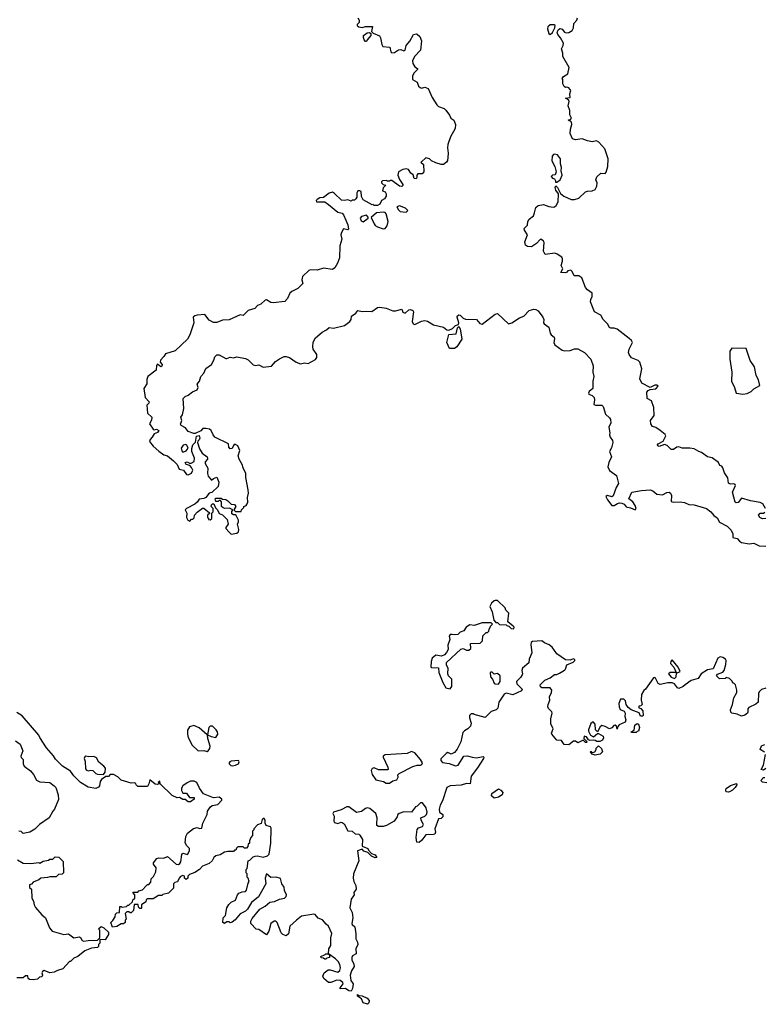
# Model space of a CAD drawing. Extents: x 2106670 to 2323771, y 35271 to 224896.
# Tile 264 of 419: x 2275352 to 2282121, y 116620 to 125569. Entities that reach past the tile are written whole.
import ezdxf

# ---------------------------------------------------------------- set-up
doc = ezdxf.new("R2010")
doc.units = 0

msp = doc.modelspace()

# ---------------------------------------------------------------- linework, layer by layer
at = {"layer": '0CON20XD'}
for points in [[(2278427.5, 125585), (2278437.5, 125565), (2278437.5, 125545), (2278420, 125525), (2278420, 125515), (2278435, 125503.3), (2278465, 125497.5), (2278497, 125507), (2278558.3, 125508.3), (2278551.7, 125461.7), (2278566.4, 125446.4), (2278621.7, 125421.7), (2278631.2, 125405), (2278643, 125343), (2278652.5, 125325), (2278718.3, 125318.3), (2278726.1, 125276.1), (2278735, 125266.7), (2278759.6, 125270.5), (2278796.1, 125293.9), (2278818, 125298), (2278845, 125287.5), (2278855, 125292.5), (2278866.7, 125335), (2278900, 125375), (2278932.5, 125435), (2278955, 125441.2), (2278965, 125438), (2278990, 125415), (2279005.5, 125375.5), (2278996.4, 125293.6), (2278940, 125235), (2278922.5, 125195), (2278925, 125170), (2278945, 125140), (2278967.5, 125125), (2278967.5, 125115), (2278937.5, 125085), (2278922.3, 125057.7), (2278922.5, 125025), (2278965, 125000), (2278977.5, 124965), (2278991.7, 124951.7), (2279005, 124946.7), (2279035, 124956.7), (2279065, 124942.5), (2279101.7, 124861.7), (2279143.9, 124793.9), (2279159.3, 124779.3), (2279210.7, 124760.7), (2279225, 124747.5), (2279260.7, 124700.7), (2279272.5, 124675), (2279300, 124655), (2279313.6, 124616.4), (2279310.4, 124579.5), (2279268, 124505), (2279245.8, 124435), (2279240.8, 124405), (2279246.9, 124355), (2279244.2, 124315.8), (2279240.4, 124289.5), (2279231.2, 124275), (2279205.6, 124254.4), (2279185, 124252.5), (2279135, 124268), (2279095, 124287.5), (2279077.5, 124305), (2279045, 124313.3), (2279005, 124277.5), (2279000, 124275), (2279022.5, 124252.5), (2279027.5, 124185), (2279011.7, 124168.3), (2278971.2, 124168.8), (2278962.5, 124155), (2278963.3, 124135), (2278955, 124123.8), (2278937.5, 124125), (2278928.3, 124158.3), (2278907.5, 124175), (2278887, 124207), (2278865, 124212.5), (2278835, 124207.5), (2278796.7, 124185), (2278790.8, 124155), (2278805, 124117.5), (2278835, 124070), (2278836.7, 124063.3), (2278827, 124053), (2278805, 124056.7), (2278735, 124106.7), (2278723, 124107), (2278715, 124100), (2278695, 124100), (2278685, 124107.5), (2278650, 124105), (2278640, 124095), (2278640, 124085), (2278655, 124070), (2278680, 124065), (2278655, 124040), (2278650, 124015), (2278675, 124003.3), (2278682.9, 123985), (2278682.9, 123965), (2278669.1, 123940.9), (2278642.5, 123925), (2278626.4, 123893.6), (2278605, 123880), (2278575, 123880), (2278565, 123890), (2278555, 123887.5), (2278473.3, 123933.3), (2278460.7, 123960.7), (2278457, 124007), (2278445, 124013.3), (2278427.5, 124012.5), (2278423, 124007), (2278417.5, 123995), (2278417.5, 123955), (2278409.3, 123940.7), (2278395, 123930), (2278375, 123930), (2278365, 123920), (2278335, 123932.5), (2278304.2, 123925.8), (2278278.8, 123928.8), (2278215, 123990), (2278195, 124000), (2278165, 123991.2), (2278115, 123953.3), (2278081.2, 123948.8), (2278057.5, 123935), (2278047.5, 123925), (2278050, 123915), (2278125, 123912.5), (2278160.7, 123890.7), (2278245, 123820.8), (2278285, 123811.2), (2278296.8, 123796.8), (2278315.7, 123745.7)], [(2282133.3, 121125), (2282108.9, 121168.9), (2282085, 121181.1), (2281997, 121197), (2281915, 121220.8), (2281885, 121181.4), (2281865, 121178.1), (2281855, 121184), (2281832.5, 121275), (2281858.8, 121335), (2281857.5, 121345), (2281845, 121350), (2281815, 121346.2), (2281795.9, 121355.9), (2281790.4, 121405), (2281760.5, 121450.5), (2281744.4, 121495), (2281735, 121510), (2281718.3, 121518.3), (2281706.2, 121545), (2281646.4, 121586.4), (2281605, 121597.1), (2281550.9, 121635), (2281525, 121645.9), (2281485, 121667.8), (2281444.1, 121675.9), (2281375.6, 121674.4), (2281344.3, 121685.7), (2281327, 121683), (2281295, 121664), (2281275, 121664), (2281238.3, 121698.3), (2281215, 121706.7), (2281165, 121688.8), (2281152.5, 121695), (2281148.8, 121705), (2281155, 121713.3), (2281202, 121738), (2281226.4, 121786.4), (2281219.3, 121799.3), (2281174.5, 121834.5), (2281135, 121861.4), (2281105, 121871.5), (2281089.4, 121895), (2281085.8, 121925), (2281118.6, 121971.4), (2281115.5, 122045), (2281095.6, 122105.6), (2281056.7, 122125), (2281054.3, 122185), (2281065, 122198.8), (2281085, 122207.5), (2281136.1, 122213.9), (2281157, 122237), (2281145, 122247.5), (2281125, 122248.8), (2281085, 122227.5), (2281008, 122265), (2280990.8, 122305), (2281006.7, 122395), (2280990, 122455), (2280975, 122470), (2280915, 122496), (2280892, 122525), (2280888, 122545), (2280892.5, 122575), (2280924, 122635), (2280915, 122653.8), (2280891.7, 122671.7), (2280785, 122756), (2280755, 122764.2), (2280725.9, 122764.1), (2280715, 122770.8), (2280695.8, 122805), (2280656.9, 122845), (2280634.4, 122884.4), (2280577.5, 122915), (2280542, 123005), (2280543.8, 123025), (2280557.7, 123052.3), (2280556.7, 123085), (2280515, 123114.2), (2280497.1, 123135), (2280462.7, 123222.7), (2280435, 123240), (2280391.7, 123241.7), (2280375, 123280), (2280361.7, 123291.7), (2280335, 123287.5), (2280326.4, 123273.6), (2280313, 123267), (2280271.7, 123271.7), (2280290, 123305), (2280273.6, 123336.4), (2280287.5, 123375), (2280287.5, 123395), (2280279.3, 123409.3), (2280238.3, 123438.3), (2280216.1, 123446.1), (2280130, 123435), (2280112.5, 123465), (2280120, 123545), (2280115, 123557.5), (2280095, 123570), (2280085, 123570), (2280050, 123535), (2280005.8, 123504.2), (2279967.7, 123507.7), (2279951.2, 123521.2), (2279945, 123550), (2279967.5, 123615), (2279940, 123655), (2279938.3, 123671.7), (2279968.3, 123701.7), (2279972.5, 123735), (2279982.5, 123755), (2280022.5, 123785), (2280032.5, 123812.5), (2280045, 123862.5), (2280065, 123879.2), (2280115, 123888.8), (2280161.4, 123871.4), (2280205, 123866), (2280215, 123866.7), (2280228.8, 123881.2), (2280246, 123915), (2280250, 123985), (2280225, 124020), (2280220, 124045), (2280225, 124060), (2280242.5, 124045), (2280270, 123990), (2280297.5, 123965), (2280365, 123934), (2280395, 123936), (2280435, 123948), (2280495, 124004), (2280515, 124011.2), (2280555, 124012.9), (2280583.8, 124025), (2280598.6, 124055), (2280601.2, 124085), (2280590, 124115), (2280598.9, 124141.1), (2280635, 124172.9), (2280675, 124170), (2280685, 124182.5), (2280698.1, 124235), (2280700.6, 124305), (2280670, 124395), (2280618, 124455), (2280595, 124468), (2280555, 124460), (2280515, 124467.5), (2280465, 124486.2), (2280405, 124476.7), (2280377, 124487), (2280357.5, 124535), (2280360, 124575), (2280372.5, 124615), (2280368.3, 124638.3), (2280355, 124650), (2280345, 124650), (2280341.7, 124658.3), (2280358.3, 124661.7), (2280370, 124675), (2280353.6, 124703.6), (2280353.3, 124745), (2280338.8, 124785), (2280346.4, 124826.4), (2280340, 124840), (2280313.3, 124855), (2280355, 124862.5), (2280354.1, 124895.9), (2280361.2, 124925), (2280345, 124948.8), (2280325, 124956.7), (2280313, 124953), (2280301.7, 124961.7), (2280290, 124985), (2280290, 125025), (2280282.5, 125035), (2280295, 125052.5), (2280335, 125077.5), (2280346, 125135), (2280288.8, 125235), (2280290, 125265), (2280277.5, 125305), (2280294.2, 125335), (2280295.7, 125355.7), (2280268.8, 125405), (2280244, 125435), (2280238.8, 125455), (2280251.2, 125478.8), (2280265, 125488.8), (2280285, 125484.2), (2280305.5, 125455.5), (2280319.1, 125449.1), (2280345, 125452.3), (2280375, 125470), (2280387.8, 125495), (2280390.8, 125535), (2280416.7, 125565), (2280424.5, 125584.5)], [(2280175, 125433.3), (2280196.1, 125453.9), (2280215.7, 125494.3), (2280218.8, 125515), (2280211.7, 125521.7), (2280175, 125521.3), (2280152.9, 125505), (2280151.1, 125485), (2280162, 125445), (2280175, 125433.3)], [(2278505, 125370), (2278495, 125370), (2278482.5, 125385), (2278476.4, 125406.4), (2278478.8, 125425), (2278510.4, 125449.5), (2278533.3, 125453.3), (2278543.3, 125443.3), (2278543.8, 125425), (2278510, 125385), (2278505, 125370)], [(2280221.7, 124091.7), (2280235, 124092.5), (2280265, 124113.3), (2280284, 124155), (2280273.8, 124195), (2280278, 124225), (2280269.3, 124259.3), (2280269.2, 124305), (2280239.8, 124339.8), (2280215, 124347.5), (2280204.2, 124345), (2280191.5, 124328.5), (2280188.6, 124285), (2280218, 124235), (2280230, 124185), (2280220, 124160), (2280195, 124157.1), (2280184.5, 124145), (2280195, 124128.8), (2280213, 124123), (2280222.5, 124105), (2280221.7, 124091.7)], [(2278865, 123820), (2278880, 123835), (2278860, 123855), (2278805, 123876.7), (2278781.7, 123868.3), (2278795, 123840), (2278810, 123825), (2278865, 123820)], [(2278475, 123733.3), (2278520, 123765), (2278520, 123775), (2278505, 123792.5), (2278460.4, 123779.5), (2278446.2, 123765), (2278455, 123740), (2278475, 123733.3)], [(2278655, 123667.5), (2278675, 123672.5), (2278693.3, 123695), (2278703.3, 123735), (2278683.8, 123805), (2278675, 123817.5), (2278660.7, 123820.7), (2278595, 123813.3), (2278548.3, 123771.7), (2278574.1, 123714.1), (2278585, 123697.5), (2278605, 123687.5), (2278655, 123667.5)], [(2278315.7, 123745.7), (2278334.1, 123704.1), (2278342.5, 123665), (2278335, 123660), (2278295, 123668), (2278276.9, 123635), (2278272.2, 123615), (2278281.9, 123575), (2278261.4, 123515), (2278258.9, 123405), (2278241.6, 123355), (2278215.7, 123314.3), (2278195, 123298.6), (2278115, 123311.2), (2278056.1, 123293.9), (2277995, 123296.7), (2277979.3, 123290.7), (2277922.5, 123235), (2277917.5, 123205), (2277925, 123170), (2277880, 123125), (2277825, 123100), (2277807, 123083), (2277785.9, 123034.1), (2277763.6, 123006.4), (2277655, 122996.2), (2277635, 123000), (2277595, 123023.8), (2277585, 123021.2), (2277545, 122982.5), (2277515, 122970), (2277490, 122945), (2277430, 122925), (2277385, 122880), (2277355, 122887.5), (2277255, 122841.4), (2277195, 122837.5), (2277145, 122815.6), (2277115, 122817.1), (2277075, 122838), (2277035, 122890), (2276967, 122883), (2276943, 122877), (2276930, 122865), (2276933.8, 122815), (2276899.2, 122705), (2276878, 122665), (2276765, 122560), (2276677, 122533), (2276663, 122507), (2276632.5, 122475), (2276630, 122455), (2276647.5, 122435), (2276645, 122420), (2276635, 122412.5), (2276605, 122437.5), (2276595, 122427.5), (2276593.8, 122385), (2276516.2, 122325), (2276508.3, 122298.3), (2276509.2, 122260.8), (2276481.7, 122218.3), (2276493.8, 122135), (2276530, 122095), (2276527.3, 122082.7), (2276508.8, 122065), (2276513.8, 121993.8), (2276553.8, 121955), (2276551.7, 121928.3), (2276532.5, 121895), (2276565, 121847.5), (2276575, 121842.5), (2276595, 121846.2), (2276616.2, 121835), (2276605, 121816.2), (2276573.6, 121806.4), (2276556, 121774), (2276537.5, 121755), (2276533.3, 121735), (2276564.3, 121694.3), (2276617, 121647), (2276662.5, 121615), (2276696.2, 121606.2), (2276749.7, 121559.7), (2276782.5, 121525), (2276803.3, 121485), (2276840, 121475), (2276870, 121435), (2276885, 121432.5), (2276913, 121447), (2276926.7, 121475), (2276915, 121500), (2276898.3, 121518.3), (2276865, 121527.5), (2276857.5, 121545), (2276875, 121550), (2276895, 121537.5), (2276911.7, 121538.3), (2276937.5, 121555), (2276942.5, 121585), (2276917.5, 121645), (2276917, 121673), (2276927.5, 121705), (2276951.7, 121728.3), (2276960, 121785), (2276985, 121790), (2276990, 121765), (2276985, 121750), (2276971.7, 121738.3), (2276970, 121725), (2276988.3, 121668.3), (2277010.7, 121630.7), (2277056.4, 121596.4), (2277060, 121585), (2277060, 121575), (2277038.3, 121551.7), (2277037.5, 121535), (2277063, 121493), (2277058.8, 121445), (2277065, 121420), (2277095, 121382.5), (2277115, 121400), (2277145, 121410), (2277162.5, 121365), (2277157.5, 121325), (2277098.3, 121271.7), (2277075, 121266.7), (2277044.2, 121225.8), (2277025, 121216.2), (2276985, 121212.5), (2276966, 121184), (2276945, 121166), (2276867.5, 121125), (2276857.5, 121115), (2276872.5, 121085), (2276870, 121045), (2276880.7, 121020.7), (2276898.3, 121011.7), (2276915, 121030), (2276925, 121030), (2276938.3, 121041.7), (2276940, 121065), (2276967, 121093), (2277015, 121130), (2277025, 121130), (2277078.3, 121088.3), (2277078.3, 121081.7), (2277060, 121065), (2277060, 121045), (2277068.3, 121038.3), (2277070, 121025), (2277085, 121022.5), (2277100, 121035), (2277100, 121085), (2277110, 121095), (2277110, 121125), (2277092.5, 121145), (2277095, 121160), (2277105, 121170), (2277118.3, 121168.3), (2277131.7, 121131.7), (2277150, 121115), (2277165, 121080), (2277195, 121070), (2277237, 121027), (2277247.5, 120985), (2277227.5, 120955), (2277227.5, 120945), (2277255, 120910), (2277275, 120892.5), (2277325, 120902.5), (2277340, 120915), (2277343.3, 120935), (2277333.3, 120985), (2277342.5, 121005), (2277341.7, 121021.7), (2277317.5, 121067.5), (2277295, 121070), (2277279.3, 121079.3), (2277280, 121100), (2277290, 121115), (2277258.3, 121128.3), (2277216.2, 121126.2), (2277201.7, 121131.7), (2277187.5, 121145), (2277186.7, 121186.7), (2277178.3, 121198.3), (2277165, 121200), (2277155, 121190), (2277135, 121190), (2277130, 121215), (2277135, 121220), (2277185, 121220), (2277195, 121210), (2277225, 121207.5), (2277245, 121197.5), (2277275, 121166.7), (2277305, 121162.5), (2277317.5, 121145), (2277300, 121115), (2277315, 121100), (2277365, 121100), (2277370, 121115), (2277390, 121135), (2277390, 121145), (2277410, 121155), (2277420.7, 121169.3), (2277426.7, 121185), (2277422.5, 121225), (2277432.5, 121265), (2277430, 121295), (2277407, 121407), (2277407.5, 121445), (2277382.5, 121495), (2277376, 121525), (2277346.2, 121575), (2277337.5, 121605), (2277352.5, 121655), (2277335.8, 121695.8), (2277315, 121706.7), (2277303, 121707), (2277295, 121700), (2277285, 121672.5), (2277265, 121670), (2277252.5, 121685), (2277250, 121715), (2277125, 121776.2), (2277110, 121795), (2277093.3, 121835), (2277077.3, 121847.3), (2277045, 121854.2), (2277017.7, 121852.3), (2276998.3, 121831.7), (2276948.3, 121808.3), (2276935, 121807.5), (2276885, 121827.5), (2276858.3, 121858.3), (2276820.7, 121880.7), (2276813.6, 121893.6), (2276827.5, 121925), (2276817.5, 121955), (2276833.3, 121976.7), (2276845.7, 122035), (2276837.5, 122125), (2276857.5, 122145), (2276885, 122156), (2276924.6, 122185.5), (2276965, 122206), (2276974.2, 122225), (2276964.6, 122255.4), (2276988, 122285), (2276998.8, 122325), (2277026.2, 122355), (2277045, 122398), (2277095.4, 122435), (2277118.5, 122475), (2277127.5, 122505), (2277145, 122523.1), (2277165, 122522.2), (2277225, 122491.2), (2277235, 122490), (2277265, 122503.3), (2277295, 122496.2), (2277325, 122505.8), (2277405, 122490), (2277428.5, 122478.5), (2277475, 122431.2), (2277495, 122426.7), (2277525, 122432.5), (2277565, 122411.2), (2277640.7, 122419.3), (2277678.8, 122461.2), (2277712.7, 122487.3), (2277757, 122507), (2277775, 122508.1), (2277805, 122498.9), (2277866.4, 122456.4), (2277905, 122442.5), (2277941.2, 122448.8), (2277975, 122444), (2278040.8, 122479.2), (2278052.3, 122497.7), (2278052.9, 122525), (2278021.4, 122575), (2278018.1, 122595), (2278021.4, 122638.6), (2278042.1, 122677.9), (2278102.4, 122727.6), (2278141, 122749), (2278165, 122772.9), (2278205, 122766.9), (2278305, 122788.7), (2278354.1, 122825.9), (2278365.7, 122845), (2278368, 122875), (2278407.5, 122902.5), (2278425, 122926.7), (2278465, 122916), (2278505, 122920.6), (2278553.2, 122916.8), (2278605, 122953.1), (2278625, 122957.1), (2278685, 122946.5), (2278745, 122922.2), (2278767.6, 122922.4), (2278825, 122937.5), (2278835, 122910), (2278855, 122902.5), (2278888.3, 122931.7), (2278906, 122934), (2278925, 122926.9), (2278932.2, 122915), (2278921.2, 122825), (2278930, 122805), (2278945, 122800), (2279005, 122828.8), (2279035.9, 122835.9), (2279059.6, 122829.5), (2279115, 122794.3), (2279205, 122773.6), (2279235, 122749.2), (2279253.4, 122746.6), (2279288.1, 122761.9), (2279315, 122790), (2279342.5, 122797.5), (2279343.8, 122815), (2279328.8, 122865), (2279330, 122875), (2279345, 122886.9), (2279356.2, 122885), (2279385, 122855.8), (2279405, 122845.8), (2279505, 122843.8), (2279535, 122808), (2279555, 122802), (2279675, 122892.5), (2279695, 122898), (2279795, 122803.3), (2279825.9, 122814.1), (2279895, 122860), (2279935, 122874), (2279983, 122927), (2280025, 122937.5), (2280045, 122935.8), (2280064.2, 122924.2), (2280107.5, 122865), (2280115.6, 122845), (2280114.3, 122815), (2280120.6, 122805), (2280163.8, 122773.8), (2280175, 122718.8), (2280185, 122703.3), (2280210, 122685), (2280213, 122667), (2280206.7, 122635), (2280217.5, 122615), (2280284.3, 122564.3), (2280305, 122560), (2280355, 122561.9), (2280395, 122577.1), (2280425, 122578.7), (2280485.2, 122545.2), (2280544.5, 122484.5), (2280565.7, 122424.3), (2280563.8, 122365), (2280572, 122325), (2280561.4, 122285), (2280562.5, 122217.5), (2280530.4, 122189.5), (2280523.9, 122173.9), (2280526.7, 122166.7), (2280555, 122154.5), (2280574.7, 122134.7), (2280578.2, 122115), (2280571.2, 122071.2), (2280585.7, 122065.7), (2280645, 122065.8), (2280655, 122053.8), (2280678.6, 121985), (2280715, 121951.9), (2280723.8, 121935), (2280725.3, 121904.7), (2280708.5, 121865), (2280715.5, 121815), (2280712.7, 121795), (2280718.5, 121775), (2280740.3, 121745), (2280743.5, 121725), (2280732.6, 121677.4), (2280713.2, 121645), (2280733.2, 121595), (2280709.1, 121545), (2280698.5, 121505), (2280712.7, 121472.7), (2280778.9, 121425), (2280797.1, 121355), (2280775, 121316.2), (2280748.7, 121241.3), (2280735, 121233.8), (2280694.4, 121245.6), (2280682, 121235), (2280695, 121204), (2280734.3, 121155), (2280757.2, 121152.8), (2280787.6, 121172.4), (2280805, 121178.1), (2280825.8, 121175.8), (2280846.4, 121166.4), (2280865, 121140), (2280905, 121131.8), (2280945.8, 121114.2), (2280956, 121125), (2280948.6, 121155), (2280925, 121187.5), (2280888.8, 121215), (2280916.4, 121273.6), (2281005, 121291.3), (2281085, 121296.1), (2281107.6, 121287.6), (2281145, 121257.5), (2281195, 121250), (2281235, 121271.2), (2281255, 121273.8), (2281268.8, 121265), (2281276.2, 121245), (2281275, 121190), (2281295, 121183.3), (2281355, 121188), (2281395, 121181.9), (2281435, 121163.3), (2281485, 121160.6), (2281595.5, 121125.5), (2281636.2, 121096.2), (2281662.2, 121062.2), (2281692.7, 121042.7), (2281715, 121001.2), (2281784.6, 120964.7), (2281818.6, 120928.6), (2281835.5, 120895), (2281835, 120864), (2281874, 120854), (2281895, 120828.6), (2281915, 120817.5), (2281984.2, 120804.2), (2282025, 120810)], [(2279259.3, 122579.3), (2279234, 122635), (2279253.1, 122706.9), (2279320, 122715), (2279332.7, 122767.3), (2279345, 122780), (2279355, 122760), (2279370.8, 122665), (2279325.5, 122594.5), (2279305, 122582), (2279259.3, 122579.3)], [(2281925, 122166.7), (2281965, 122172.5), (2282000.7, 122189.3), (2282027.5, 122215), (2282080, 122245), (2282067.5, 122295), (2282047.5, 122335), (2282033.3, 122415), (2281993, 122473), (2281955, 122580), (2281825, 122582.5), (2281807.5, 122555), (2281807.5, 122485), (2281826.7, 122365), (2281823, 122283), (2281850.6, 122225), (2281864, 122174), (2281925, 122166.7)], [(2276845, 121640), (2276865, 121650), (2276882.5, 121675), (2276873, 121703), (2276859.3, 121709.3), (2276837, 121703), (2276820, 121675), (2276825, 121650), (2276831.7, 121641.7), (2276845, 121640)], [(2282135.5, 121034.5), (2282105, 121031.1), (2282080, 121045), (2282068.6, 121065), (2282085, 121084), (2282115, 121083.3), (2282126.4, 121093.6)], [(2282025, 120810), (2282075, 120787.5), (2282135, 120782.5)], [(2279845, 120032.5), (2279847, 120047), (2279838.3, 120058.3), (2279790, 120095), (2279797.5, 120175), (2279773, 120203), (2279766.7, 120225), (2279695, 120288.8), (2279675, 120291.2), (2279664.2, 120285.8), (2279642.5, 120265), (2279627.5, 120235), (2279646.4, 120186.4), (2279661.7, 120111.7), (2279681.7, 120091.7), (2279695, 120090), (2279715, 120072.5), (2279775, 120070), (2279781.7, 120061.7), (2279798.3, 120058.3), (2279820, 120035), (2279845, 120032.5)], [(2279265, 119487.5), (2279281.7, 119508.3), (2279280, 119575), (2279250, 119605), (2279243, 119623), (2279247.5, 119675), (2279233, 119703), (2279233, 119727), (2279361.7, 119848.3), (2279385, 119852.5), (2279415, 119837.5), (2279435, 119837.5), (2279452.5, 119855), (2279451.7, 119898.3), (2279538.3, 119901.7), (2279560, 119925), (2279561.7, 119968.3), (2279591.7, 119998.3), (2279605, 120000), (2279618.3, 120011.7), (2279621.7, 120038.3), (2279628.3, 120041.7), (2279631.7, 120058.3), (2279650, 120075), (2279638.3, 120088.3), (2279555, 120087.5), (2279485, 120062.5), (2279445, 120067.5), (2279411.7, 120048.3), (2279390, 120015), (2279355, 120002.5), (2279335, 119982.5), (2279305, 119976.7), (2279285, 119982.5), (2279265, 119980), (2279257.5, 119965), (2279263.3, 119935), (2279243.3, 119885), (2279247.5, 119845), (2279233, 119817), (2279213, 119797), (2279186.4, 119783.6), (2279135, 119792.5), (2279102.5, 119765), (2279092.5, 119735), (2279090, 119685), (2279095, 119680), (2279158.3, 119678.3), (2279162.5, 119635), (2279197.5, 119545), (2279227.5, 119495), (2279265, 119487.5)], [(2282135, 119492.5), (2282095, 119480), (2282075, 119460), (2282067.5, 119445), (2282066.7, 119365), (2282045, 119346.7), (2281981.7, 119318.3), (2281970, 119305), (2281972.5, 119275), (2281967.5, 119265), (2281945, 119247.5), (2281915, 119237.5), (2281875, 119257.5), (2281825, 119267.5), (2281817.5, 119275), (2281812.5, 119295), (2281832.5, 119345), (2281843.3, 119405), (2281872.5, 119455), (2281872.5, 119475), (2281860, 119525), (2281845, 119540), (2281835, 119540), (2281828.3, 119558.3), (2281805, 119580), (2281775, 119590), (2281765, 119580), (2281715, 119577.5), (2281686.7, 119605), (2281695, 119620), (2281745, 119637.5), (2281756.4, 119653.6), (2281771.7, 119708.3), (2281774.3, 119745), (2281767.8, 119757.8), (2281745, 119773.1), (2281720.6, 119779.4), (2281698.8, 119765), (2281655, 119670), (2281605, 119660), (2281546.1, 119623.9), (2281518.8, 119581.2), (2281456.4, 119563.6), (2281402.5, 119525), (2281385, 119507.5), (2281345, 119490), (2281332.5, 119495), (2281305, 119532.5), (2281283, 119543), (2281245, 119543.3), (2281175, 119526), (2281155, 119536.7), (2281132.5, 119585), (2281125, 119590), (2281115, 119586.2), (2281040, 119485), (2281025, 119472.5), (2281003.6, 119436.4), (2281002.5, 119385), (2281010, 119345), (2280998.3, 119331.7), (2280981.7, 119328.3), (2280980, 119315), (2280998.3, 119308.3), (2281017, 119287), (2281020, 119245), (2281015, 119240), (2280995, 119240), (2280985, 119270), (2280910, 119295), (2280885, 119317.5), (2280866.7, 119345), (2280859.3, 119379.3), (2280845, 119392.5), (2280815, 119392.5), (2280797.5, 119355), (2280803.3, 119325), (2280810.8, 119300.8), (2280847.5, 119285), (2280857.5, 119265), (2280852.5, 119235), (2280862.5, 119205), (2280857.5, 119185), (2280800.7, 119159.3), (2280790, 119145), (2280785, 119120), (2280778.3, 119148.3), (2280765, 119157.5), (2280752.5, 119155), (2280736.4, 119133.6), (2280715, 119123.3), (2280675, 119146.2), (2280645, 119153.3), (2280629.3, 119140.7), (2280605, 119097.5), (2280586.2, 119115), (2280583.3, 119165), (2280565, 119187.5), (2280545, 119173.3), (2280522.5, 119115), (2280521.9, 119101.9), (2280540, 119065), (2280568.3, 119051.7), (2280605, 119082.5), (2280615, 119082.5), (2280655, 119057.5), (2280659.3, 119040.7), (2280649.3, 119020.7), (2280625, 119010), (2280598.3, 119008.3), (2280585, 119017.5), (2280565, 119020), (2280535, 119017.5), (2280523.3, 119023.3), (2280505, 119052.5), (2280485, 119057.5), (2280480, 119035), (2280510, 119005), (2280505, 119000), (2280495, 119000), (2280475, 119020), (2280425, 118997.5), (2280405, 119012), (2280387.7, 119012.3), (2280345, 118978.1), (2280301.7, 118981.7), (2280276.9, 119016.9), (2280235, 119020), (2280190, 119075), (2280188, 119085), (2280202.5, 119125), (2280179.2, 119169.2), (2280181.8, 119215), (2280193.2, 119265), (2280189.4, 119279.4), (2280159.6, 119309.6), (2280153.3, 119325), (2280155.5, 119345), (2280172.7, 119385), (2280168.6, 119415), (2280187.5, 119455), (2280190, 119475), (2280175, 119496.7), (2280100, 119495), (2280087.5, 119505), (2280082.5, 119525), (2280125, 119567.5), (2280175, 119587.5), (2280213, 119617), (2280235, 119617.5), (2280260.7, 119629.3), (2280303.6, 119656.4), (2280313.6, 119666.4), (2280327.5, 119705), (2280385, 119731.2), (2280400, 119745), (2280398, 119755), (2280385, 119760.8), (2280355, 119748.8), (2280315, 119750), (2280235, 119805.8), (2280193.8, 119865), (2280165, 119886), (2280122.5, 119905), (2280100, 119925), (2280015, 119917.5)], [(2280015, 119917.5), (2280003, 119907), (2279998.3, 119891.7), (2280006.7, 119815), (2279983.6, 119756.4), (2279980, 119725), (2279923.8, 119676.2), (2279915.8, 119655), (2279923.3, 119625), (2279920, 119615), (2279905, 119590), (2279870, 119555), (2279871.7, 119531.7), (2279920, 119485), (2279915, 119470), (2279835, 119432.5), (2279775, 119446.7), (2279755, 119440), (2279706.7, 119365), (2279698.8, 119311.2), (2279685, 119297.5), (2279639.3, 119280.7), (2279585, 119226.2), (2279483, 119253), (2279475, 119260), (2279455, 119260), (2279440, 119245), (2279440, 119225), (2279456, 119175), (2279451.7, 119148.3), (2279427.3, 119122.7), (2279395, 119106.7), (2279379.3, 119090.7), (2279361.2, 119005), (2279330.4, 118939.5), (2279305, 118910), (2279275, 118892.5), (2279245, 118907.5), (2279229.3, 118900.7), (2279179.3, 118850.7), (2279180, 118835), (2279197.3, 118817.3), (2279255, 118808.1), (2279315, 118788.8), (2279337.5, 118795), (2279390, 118875), (2279423, 118877), (2279467, 118867), (2279505, 118860), (2279565, 118872.5), (2279572.5, 118865), (2279570, 118855), (2279515, 118770), (2279456.2, 118695), (2279446.4, 118623.6), (2279415, 118626.2), (2279365, 118612), (2279264.1, 118605.9), (2279235, 118590), (2279195, 118470), (2279175, 118430), (2279167, 118393), (2279167.5, 118367.5), (2279197.5, 118345), (2279200, 118325), (2279185, 118310), (2279160, 118305), (2279127.5, 118215), (2279133.3, 118185), (2279125, 118167.5), (2279115, 118162.5), (2279045, 118160), (2279009.3, 118110.7), (2278985, 118090), (2278963.6, 118093.6), (2278956.2, 118135), (2278965, 118210), (2278976.4, 118223.6), (2279012.5, 118235), (2279023.3, 118255), (2279002.5, 118295), (2279000, 118315), (2279035, 118330), (2279050, 118345), (2279057.5, 118365), (2279047, 118407), (2279015, 118450), (2278995, 118450), (2278965, 118420), (2278950, 118415), (2278915, 118367.5), (2278845, 118369.1), (2278801.2, 118355), (2278788.8, 118345), (2278785, 118322.5), (2278757.5, 118285), (2278687.5, 118245), (2278655, 118236.2), (2278615, 118236.7), (2278597.5, 118245), (2278598.3, 118261.7), (2278601.2, 118315), (2278588.8, 118355), (2278535, 118400), (2278515, 118406.2), (2278495, 118398.8), (2278459.1, 118370.9), (2278415, 118364), (2278345, 118413.8), (2278325, 118416.2), (2278275, 118386.2), (2278204.1, 118365.9), (2278197.5, 118355), (2278211.1, 118331.1), (2278208.8, 118285), (2278213.8, 118273.8), (2278245, 118263.8), (2278275, 118275.6), (2278285, 118273.6), (2278301.6, 118261.6), (2278335, 118197.8), (2278375, 118192.5), (2278400.9, 118170.9), (2278435, 118165.6), (2278445, 118158.6), (2278468.7, 118118.7), (2278467, 118057), (2278516.4, 118036.4), (2278521.7, 118021.7), (2278551.7, 117991.7), (2278585, 117980), (2278600, 117955), (2278585, 117951.2), (2278550, 117965), (2278518.3, 117998.3), (2278481.7, 118011.7), (2278465, 118030), (2278422.5, 118015), (2278436.7, 117925), (2278387.5, 117805), (2278383.3, 117765), (2278390, 117735), (2278409.3, 117699.3), (2278410, 117665), (2278390, 117635), (2278392.5, 117615), (2278387.5, 117605), (2278364.5, 117575.6), (2278353.6, 117496.4), (2278375.6, 117455.6), (2278380, 117405), (2278370.8, 117355), (2278374.5, 117344.5), (2278398, 117325), (2278408.3, 117261.7), (2278407.5, 117215), (2278424.2, 117185), (2278427.5, 117165), (2278409.4, 117125), (2278411.2, 117078.8), (2278378.5, 117061.5), (2278371.1, 117045), (2278372.8, 117022.8), (2278390, 116985), (2278392.5, 116965), (2278370, 116925), (2278356.7, 116885), (2278362.5, 116835), (2278382.5, 116805), (2278377, 116763), (2278365, 116740), (2278345, 116743.3), (2278315, 116763.3), (2278265, 116760), (2278265, 116770), (2278292.5, 116805), (2278289.3, 116819.3), (2278266.1, 116836.1), (2278235, 116840), (2278181.7, 116818.3), (2278158.3, 116818.3), (2278117.5, 116855), (2278107.5, 116875), (2278120, 116905), (2278155, 116932.5), (2278175, 116932.5), (2278245, 116911.2), (2278264, 116926), (2278268.3, 116951.7), (2278262.9, 116982.9), (2278248.1, 117008.1), (2278224.1, 117034.1), (2278160, 117080), (2278162.5, 117125), (2278180, 117155), (2278180, 117225), (2278190, 117265), (2278159.3, 117329.3), (2278137, 117347), (2278105, 117387.5), (2278065, 117402.5), (2278037.5, 117435), (2278025, 117438), (2277915, 117420.6), (2277870, 117385), (2277809.3, 117330.7), (2277795, 117260), (2277775, 117242.5), (2277743.9, 117253.9), (2277729.3, 117269.3), (2277693.6, 117363.6), (2277680, 117375), (2277665, 117376.2), (2277636.7, 117355), (2277616.7, 117285), (2277595, 117250), (2277525, 117300), (2277501.7, 117301.7), (2277453, 117353), (2277452.5, 117375), (2277465, 117400), (2277535, 117483.3), (2277585, 117513.3), (2277625, 117548.8), (2277670, 117555), (2277715, 117576.2), (2277760, 117585), (2277775, 117600), (2277776.2, 117615), (2277760, 117655), (2277755.8, 117685), (2277733.8, 117713.8), (2277723, 117763), (2277685, 117776.2), (2277635, 117773.3), (2277595, 117806.7), (2277583.8, 117765), (2277590.8, 117715), (2277523.6, 117596.4), (2277460, 117545), (2277422.5, 117485), (2277405, 117467.5), (2277355, 117442.5), (2277311.7, 117388.3), (2277283, 117367), (2277265, 117360), (2277255, 117370), (2277235, 117370), (2277213, 117353), (2277200, 117365), (2277202.5, 117405), (2277223.6, 117426.4), (2277234.2, 117495.8), (2277254.1, 117525.9), (2277275, 117547.5), (2277315, 117567.5), (2277333.3, 117615), (2277345, 117630), (2277375, 117643.3), (2277405, 117646.7), (2277415, 117657.5), (2277428.3, 117721.7), (2277437.5, 117735), (2277430, 117765), (2277420, 117775), (2277420, 117805), (2277410, 117815), (2277410, 117845), (2277420, 117855), (2277430, 117925), (2277445, 117930), (2277475, 117960), (2277493, 117967), (2277515, 117970), (2277566.1, 117956.1), (2277605, 117969.4), (2277621.4, 117985), (2277635.8, 118085), (2277639.6, 118219.5), (2277633.6, 118233.6), (2277592.5, 118245), (2277582.5, 118265), (2277582.5, 118295), (2277575, 118310), (2277565, 118310), (2277555, 118300), (2277546.4, 118263.6), (2277515, 118250), (2277480, 118215), (2277480, 118205), (2277470, 118195), (2277470, 118155), (2277453, 118137), (2277440, 118105), (2277440, 118085), (2277430, 118075), (2277427, 118053), (2277415, 118040), (2277395, 118040), (2277385, 118050), (2277335, 118050), (2277321.7, 118038.3), (2277318.3, 118021.7), (2277305, 118020), (2277295, 118010), (2277245, 118010), (2277215, 118002.5), (2277175, 117977.5), (2277135, 117968.8), (2277116.7, 117955), (2277102.5, 117925), (2277075, 117900), (2277015, 117876.2), (2276985.7, 117844.3), (2276945, 117817.5), (2276895, 117800), (2276880, 117785), (2276880, 117765), (2276867, 117753), (2276850, 117765), (2276850, 117785), (2276835, 117790), (2276815, 117782.5), (2276803.3, 117766.7), (2276786.4, 117733.6), (2276763, 117727), (2276750, 117715), (2276750, 117675), (2276705, 117630), (2276653, 117617), (2276645, 117610), (2276615, 117610), (2276565, 117580), (2276511.7, 117578.3), (2276501.7, 117568.3), (2276498.3, 117551.7), (2276460, 117525), (2276460, 117495), (2276455, 117490), (2276445, 117490), (2276431.7, 117501.7), (2276428.3, 117528.3), (2276391.7, 117528.3), (2276388.3, 117471.7), (2276365, 117450), (2276355, 117450), (2276345, 117460), (2276325, 117460), (2276310, 117445), (2276320, 117395), (2276310, 117385), (2276310, 117365), (2276295, 117350), (2276275, 117350), (2276235, 117327.5), (2276195, 117320), (2276180, 117365), (2276199.3, 117380.7), (2276220, 117415), (2276221.7, 117438.3), (2276235, 117450), (2276260, 117455), (2276261.7, 117508.3), (2276275, 117510), (2276282.5, 117502.5), (2276321.7, 117508.3), (2276335, 117520), (2276345, 117520), (2276378.3, 117551.7), (2276381.7, 117568.3), (2276400, 117585), (2276400, 117615), (2276380, 117635), (2276385, 117640), (2276425, 117640), (2276435, 117650), (2276468.3, 117661.7), (2276501.7, 117698.3), (2276515, 117710), (2276525, 117710), (2276545, 117730), (2276548.3, 117761.7), (2276568.8, 117781.2), (2276590, 117825), (2276591.7, 117861.7), (2276570, 117895), (2276570, 117905), (2276600, 117945), (2276615, 117952.5), (2276661.7, 117948.3), (2276695, 117962.5), (2276774.5, 117894.4), (2276795, 117892), (2276808.9, 117901.1), (2276817.5, 117915), (2276825, 117982.5), (2276835, 117992.5), (2276877, 117983), (2276896.7, 118015), (2276896.7, 118035), (2276870.7, 118060.7), (2276857, 118087), (2276863.6, 118146.4), (2276877.5, 118175), (2276933, 118217), (2276965, 118227.5), (2276988.3, 118218.3), (2277009.3, 118220.7), (2277016.2, 118265), (2277057.1, 118345), (2277060, 118375), (2277085, 118412.5), (2277103, 118427), (2277152.5, 118435), (2277190, 118475), (2277190, 118485), (2277165, 118502.5), (2277115, 118497.5), (2277023, 118533), (2276987.5, 118585), (2276962.5, 118635), (2276938.3, 118648.3), (2276905, 118648), (2276875, 118633.8), (2276834.1, 118605.9), (2276823.3, 118585), (2276823.3, 118563.3), (2276835, 118540), (2276868.3, 118538.3), (2276895, 118500), (2276938.3, 118498.3), (2276937.5, 118485), (2276905, 118460), (2276885, 118460), (2276855, 118480), (2276835, 118480), (2276805, 118500), (2276785, 118497.5), (2276739.3, 118519.3), (2276630, 118625), (2276625, 118646.7), (2276612.5, 118635), (2276620, 118625), (2276605, 118617.5), (2276585, 118620), (2276535, 118660), (2276527, 118623), (2276515, 118600), (2276425, 118600), (2276410, 118615), (2276407, 118627), (2276395, 118632.5), (2276365, 118630), (2276275, 118657.5), (2276245, 118687.5), (2276205, 118710), (2276175, 118710), (2276158.3, 118691.7), (2276135, 118690), (2276095, 118662.5), (2276082.5, 118645), (2276077.5, 118605), (2276070, 118595), (2276045, 118582.5), (2275975, 118592.5), (2275905, 118637.5), (2275845, 118697.5), (2275815, 118737.5), (2275740, 118785), (2275677, 118847), (2275659.3, 118879.3), (2275595, 118952.5), (2275533.9, 119043.9), (2275525, 119067.5)], [(2281305, 119582), (2281319.2, 119595), (2281321.7, 119628.3), (2281357.5, 119645), (2281337.5, 119685), (2281285, 119750), (2281270, 119735), (2281268.3, 119718.3), (2281300, 119685), (2281320, 119635), (2281265, 119636.7), (2281250, 119625), (2281275, 119592), (2281305, 119582)], [(2279705, 119530), (2279720, 119555), (2279720, 119605), (2279697, 119627), (2279665, 119620), (2279648.3, 119638.3), (2279635, 119640), (2279630, 119635), (2279632.5, 119595), (2279650, 119575), (2279665, 119540), (2279675, 119532.5), (2279705, 119530)], [(2275525, 119067.5), (2275375, 119242.5), (2275325, 119272.5)], [(2277055, 118918), (2277065, 118923.8), (2277081.2, 118945), (2277084, 118965), (2277061.2, 119035), (2277060, 119070), (2277092.7, 119052.7), (2277135, 119045.7), (2277152.3, 119075), (2277150, 119095), (2277137.9, 119115), (2277105, 119149.4), (2277083.3, 119146.7), (2277071.9, 119135), (2277060, 119070), (2277055, 119070), (2276985, 119132), (2276935, 119153.8), (2276897, 119143), (2276878.3, 119111.7), (2276876.7, 119075), (2276883.8, 119045), (2276920, 118975), (2276975, 118923.3), (2277025, 118927.5), (2277055, 118918)], [(2280955, 119090), (2280915, 119090), (2280910, 119095), (2280938.3, 119111.7), (2280943, 119157), (2280965, 119172.5), (2280977.5, 119165), (2280986.7, 119135), (2280978.3, 119101.7), (2280965, 119100), (2280955, 119090)], [(2275315, 119013.3), (2275355.9, 118985.9), (2275380, 118925), (2275361.2, 118875), (2275365, 118862.5), (2275382.5, 118845), (2275383.8, 118806.2), (2275392, 118785), (2275451.7, 118741.7), (2275478.3, 118708.3), (2275505, 118657.5), (2275535, 118642.5), (2275625, 118636.2), (2275666.7, 118605), (2275679.6, 118589.5), (2275703.3, 118525), (2275705, 118480), (2275670, 118395), (2275652, 118375), (2275621.2, 118315), (2275533.8, 118255), (2275488.8, 118211.2), (2275445, 118183.3), (2275385, 118172.5), (2275365, 118190), (2275345, 118192.5)], [(2280585, 118883.8), (2280555, 118892.5), (2280540, 118915), (2280545, 118920), (2280555, 118910), (2280580, 118915), (2280592.5, 118935), (2280593, 118947), (2280615, 118970), (2280642.5, 118945), (2280650, 118915), (2280630, 118895), (2280585, 118883.8)], [(2282122.5, 118912.5), (2282084, 118935), (2282095, 118970), (2282125, 118980)], [(2276115, 118710), (2276129.3, 118730.7), (2276131.2, 118765), (2276117.5, 118785), (2276071.8, 118821.8), (2276050.7, 118860.7), (2276025, 118871.1), (2275980.3, 118870.3), (2275955, 118876.2), (2275945, 118870), (2275939.2, 118855), (2275947.3, 118827.3), (2275951.7, 118761.7), (2275958.8, 118748.8), (2275975, 118743.3), (2275998.8, 118748.8), (2276015.9, 118745.9), (2276045, 118717.5), (2276060.7, 118710.7), (2276115, 118710)], [(2278715, 118630), (2278745, 118652.5), (2278779.3, 118660.7), (2278792.5, 118685), (2278790, 118705), (2278803, 118717), (2278925, 118782.5), (2278965, 118792.5), (2278995, 118792.5), (2279009.3, 118800.7), (2279012.5, 118815), (2278996.2, 118845), (2278945.8, 118905.8), (2278915, 118916.7), (2278875, 118900.8), (2278673.6, 118886.4), (2278657.5, 118875), (2278656.7, 118865), (2278700, 118775), (2278702.5, 118755), (2278695, 118750), (2278615, 118752.5), (2278575, 118768.8), (2278555, 118763.8), (2278548.1, 118745), (2278555, 118707.5), (2278590.4, 118660.5), (2278660, 118645), (2278685, 118630), (2278715, 118630)], [(2282136.1, 118763.9), (2282115, 118747.5), (2282093, 118753), (2282113.8, 118795), (2282130.8, 118890.8)], [(2277286.7, 118786.7), (2277315, 118792.9), (2277342.5, 118805), (2277347.5, 118825), (2277340, 118835), (2277275, 118828.8), (2277262.5, 118825), (2277256.7, 118815), (2277256.7, 118805), (2277270.4, 118790.5), (2277286.7, 118786.7)], [(2282145, 118632.5), (2282105, 118640), (2282090, 118655), (2282115, 118680), (2282125, 118680)], [(2279665, 118492.5), (2279640, 118515), (2279643.6, 118536.4), (2279705, 118577.5), (2279725, 118567.5), (2279743.3, 118545), (2279736.7, 118525), (2279705, 118502.5), (2279665, 118492.5)], [(2281795, 118547.5), (2281775, 118552.5), (2281770, 118565), (2281775, 118580), (2281815, 118607.5), (2281868.3, 118628.3), (2281870, 118615), (2281855, 118590), (2281833, 118567), (2281805, 118552.5), (2281795, 118547.5)], [(2275333.6, 117933.6), (2275383.6, 117903.6), (2275455, 117900), (2275525, 117907.5), (2275535, 117902.5), (2275565, 117920), (2275615, 117930), (2275625, 117940), (2275655, 117940), (2275675, 117960), (2275708.3, 117958.3), (2275748.3, 117918.3), (2275750, 117815), (2275738.3, 117801.7), (2275705, 117800), (2275685, 117780), (2275625, 117780), (2275605, 117772.5), (2275543, 117767), (2275525, 117750), (2275475, 117730), (2275458.3, 117711.7), (2275440, 117705), (2275441.7, 117681.7), (2275460, 117665), (2275462.5, 117585), (2275477, 117557), (2275482.5, 117525), (2275495, 117500), (2275553.6, 117433.6), (2275587.5, 117405), (2275623.9, 117313.9), (2275647.5, 117285), (2275755, 117254), (2275795, 117260), (2275845, 117223.3), (2275895, 117232.5), (2275906.4, 117226.4), (2275920.7, 117200.7), (2275935, 117192.5), (2275975, 117200), (2276058.3, 117201.7), (2276080, 117225), (2276080, 117295), (2276070, 117305), (2276093, 117327), (2276116.4, 117316.4), (2276160, 117275), (2276160, 117255), (2276130, 117205), (2276081.7, 117208.3), (2276080, 117175), (2276070, 117165), (2276070, 117145), (2276060, 117135), (2276005, 117130), (2275945, 117107.5), (2275880, 117055), (2275845, 117040), (2275815, 117010), (2275805, 117010), (2275745, 116942.5), (2275695, 116927.5), (2275667, 116913), (2275625, 116907.5), (2275573.6, 116926.4), (2275560.7, 116919.3), (2275552.5, 116905), (2275560, 116885), (2275555, 116870), (2275533, 116867), (2275515, 116850), (2275475, 116842.5), (2275440, 116845), (2275430, 116855), (2275425, 116880), (2275405, 116880), (2275385, 116860), (2275325, 116860)], [(2278135, 117030), (2278125, 117030), (2278115, 117040), (2278091.7, 117041.7), (2278090, 117055), (2278128.3, 117071.7), (2278135, 117080), (2278160, 117080), (2278161.7, 117071.7), (2278170, 117070), (2278170, 117045), (2278145, 117040), (2278135, 117030)], [(2278515, 116620), (2278475, 116632.5), (2278458.8, 116668.8), (2278422.5, 116695), (2278421.7, 116708.3), (2278435, 116700), (2278465, 116697.5), (2278510, 116675), (2278530, 116655), (2278527, 116633), (2278515, 116620)]]:
    msp.add_lwpolyline(points, dxfattribs=at)

doc.saveas('drawing.dxf')
